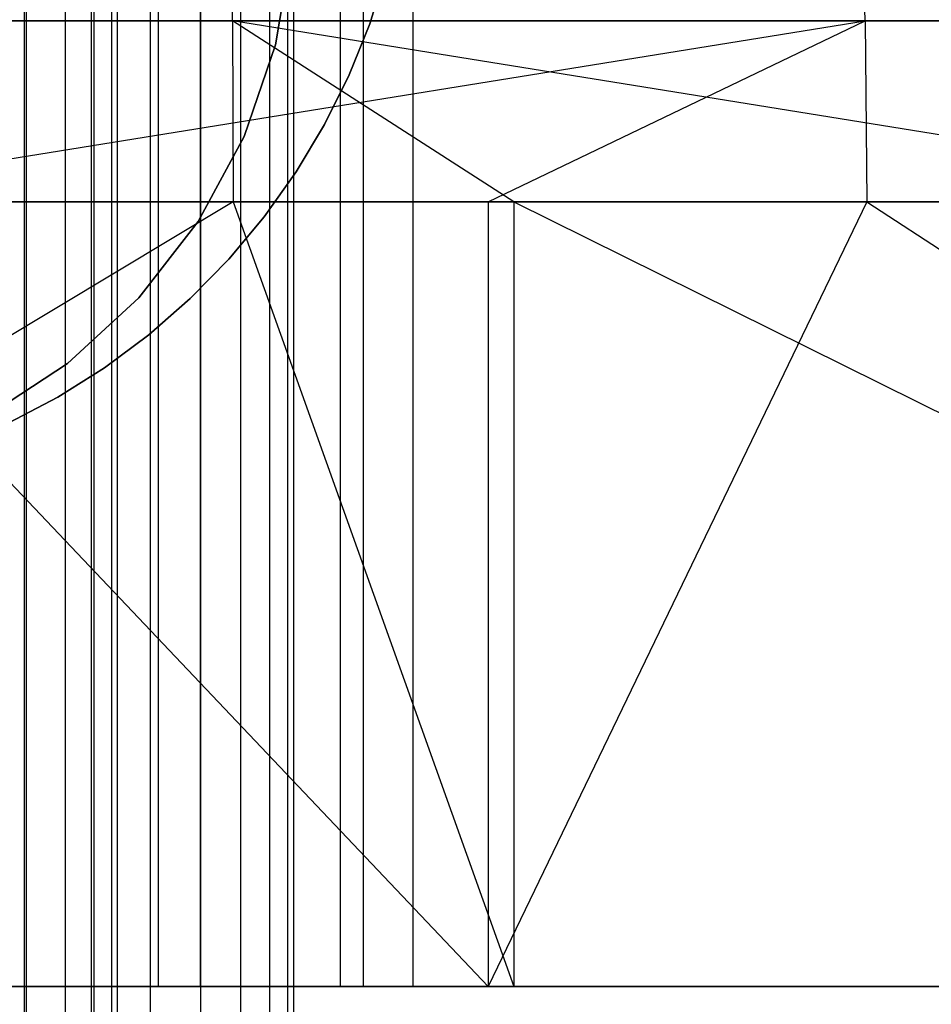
# Model space of a CAD drawing. Extents: x -172 to 172, y -29 to 28.
# Tile 475 of 656: x 2.66 to 10.45, y 7.45 to 15.85. Entities that reach past the tile are written whole.
import ezdxf

# ---------------------------------------------------------------- set-up
doc = ezdxf.new("R2010")
doc.units = 0
doc.header["$LTSCALE"] = 25.4
doc.layers.get('0').update_dxf_attribs({"linetype": 'CONTINUOUS'})

# ---------------------------------------------------------------- blocks, each defined once
blk = doc.blocks.new('RYFLO_AURA_STL')
at = {"color": 0}
for p, q in [((2.7032, 22.5, -1247.4564), (2.7032, -22.5, -1247.4564)), ((2.7032, 22.5, -1247.4564), (2.7032, -22.5, -1247.4564)), ((2.7032, 22.5, -1239.0438), (2.7032, -22.5, -1239.0438)), ((2.7032, 22.5, -1239.0438), (2.7032, -22.5, -1239.0438)), ((2.7231, -22.5, -1245.4489), (2.7231, 22.5, -1245.4489)), ((2.7231, -22.5, -1245.4489), (2.7231, 22.5, -1245.4489)), ((2.7231, -22.5, -1241.0514), (2.7231, 22.5, -1241.0514)), ((2.7231, -22.5, -1241.0514), (2.7231, 22.5, -1241.0514)), ((3.0555, -22.5, -1244.957), (3.0555, 22.5, -1244.957)), ((3.0555, -22.5, -1244.957), (3.0555, 22.5, -1244.957)), ((3.0555, -22.5, -1241.5432), (3.0555, 22.5, -1241.5432)), ((3.0555, -22.5, -1241.5432), (3.0555, 22.5, -1241.5432)), ((3.2743, 22.5, -1247.0289), (3.2743, -22.5, -1247.0289)), ((3.2743, 22.5, -1247.0289), (3.2743, -22.5, -1247.0289)), ((3.2743, 22.5, -1239.4713), (3.2743, -22.5, -1239.4713)), ((3.2743, 22.5, -1239.4713), (3.2743, -22.5, -1239.4713)), ((3.3001, -22.5, -1244.4161), (3.3001, 22.5, -1244.4161)), ((3.3001, -22.5, -1244.4161), (3.3001, 22.5, -1244.4161)), ((3.3001, -22.5, -1242.0841), (3.3001, 22.5, -1242.0841)), ((3.3001, -22.5, -1242.0841), (3.3001, 22.5, -1242.0841)), ((3.4497, -22.5, -1243.8417), (3.4497, 22.5, -1243.8417)), ((3.4497, -22.5, -1243.8417), (3.4497, 22.5, -1243.8417)), ((3.4497, -22.5, -1242.6586), (3.4497, 22.5, -1242.6586)), ((3.4497, -22.5, -1242.6586), (3.4497, 22.5, -1242.6586)), ((3.5, -22.5, -1243.2501), (3.5, 22.5, -1243.2501)), ((3.5, -22.5, -1243.2501), (3.5, 22.5, -1243.2501)), ((3.7787, 22.5, -1246.5244), (3.7787, -22.5, -1246.5244)), ((3.7787, 22.5, -1246.5244), (3.7787, -22.5, -1246.5244)), ((3.7787, 22.5, -1239.9758), (3.7787, -22.5, -1239.9758)), ((3.7787, 22.5, -1239.9758), (3.7787, -22.5, -1239.9758)), ((4.2063, 22.5, -1245.9534), (4.2063, -22.5, -1245.9534)), ((4.2063, 22.5, -1245.9534), (4.2063, -22.5, -1245.9534)), ((4.2063, 22.5, -1240.5469), (4.2063, -22.5, -1240.5469)), ((4.2063, 22.5, -1240.5469), (4.2063, -22.5, -1240.5469)), ((4.5482, 22.5, -1245.3271), (4.5482, -22.5, -1245.3271)), ((4.5482, 22.5, -1245.3271), (4.5482, -22.5, -1245.3271)), ((4.5482, 22.5, -1241.1731), (4.5482, -22.5, -1241.1731)), ((4.5482, 22.5, -1241.1731), (4.5482, -22.5, -1241.1731)), ((4.7975, 22.5, -1244.6588), (4.7975, -22.5, -1244.6588)), ((4.7975, 22.5, -1244.6588), (4.7975, -22.5, -1244.6588)), ((4.7975, 22.5, -1241.8414), (4.7975, -22.5, -1241.8414)), ((4.7975, 22.5, -1241.8414), (4.7975, -22.5, -1241.8414)), ((4.9491, 22.5, -1243.9617), (4.9491, -22.5, -1243.9617)), ((4.9491, 22.5, -1243.9617), (4.9491, -22.5, -1243.9617)), ((4.9491, 22.5, -1242.5386), (4.9491, -22.5, -1242.5386)), ((4.9491, 22.5, -1242.5386), (4.9491, -22.5, -1242.5386)), ((5, 22.5, -1243.2501), (5, -22.5, -1243.2501)), ((5, 22.5, -1243.2501), (5, -22.5, -1243.2501)), ((4.8477, 15.639, -120), (4.9831, 16.4536, -120)), ((4.9831, 16.4536, -119), (4.8477, 15.639, -119)), ((4.9831, 16.4536, -119), (4.8477, 15.639, -119)), ((4.8477, 15.639, -120), (4.9831, 16.4536, -120)), ((5.7921, 16.2691, -120.1403), (5.6514, 15.8195, -120.1403)), ((5.6514, 15.8195, -122.1403), (5.7921, 16.2691, -122.1403)), ((5.7921, 16.2691, -120.1403), (5.6514, 15.8195, -120.1403)), ((5.6514, 15.8195, -122.1403), (5.7921, 16.2691, -122.1403)), ((5.6514, 15.8195, -120.1403), (5.4758, 15.3823, -120.1403)), ((5.4758, 15.3823, -122.1403), (5.6514, 15.8195, -122.1403)), ((5.6514, 15.8195, -120.1403), (5.4758, 15.3823, -120.1403)), ((5.4758, 15.3823, -122.1403), (5.6514, 15.8195, -122.1403)), ((5.6514, 15.8195, -120.1403), (5.6514, 15.8195, -122.1403)), ((5.6514, 15.8195, -120.1403), (5.6514, 15.8195, -122.1403)), ((4.5799, 14.8578, -120), (4.8477, 15.639, -120)), ((4.8477, 15.639, -119), (4.5799, 14.8578, -119)), ((4.8477, 15.639, -119), (4.5799, 14.8578, -119)), ((4.5799, 14.8578, -120), (4.8477, 15.639, -120)), ((4.8477, 15.639, -119), (4.8477, 15.639, -120)), ((4.8477, 15.639, -119), (4.8477, 15.639, -120)), ((5.4758, 15.3823, -120.1403), (5.2665, 14.9602, -120.1403)), ((5.2665, 14.9602, -122.1403), (5.4758, 15.3823, -122.1403)), ((5.4758, 15.3823, -120.1403), (5.2665, 14.9602, -120.1403)), ((5.2665, 14.9602, -122.1403), (5.4758, 15.3823, -122.1403)), ((5.4758, 15.3823, -120.1403), (5.4758, 15.3823, -122.1403)), ((5.4758, 15.3823, -120.1403), (5.4758, 15.3823, -122.1403)), ((5.2665, 14.9602, -120.1403), (5.0247, 14.5559, -120.1403)), ((5.0247, 14.5559, -122.1403), (5.2665, 14.9602, -122.1403)), ((5.2665, 14.9602, -120.1403), (5.0247, 14.5559, -120.1403)), ((5.0247, 14.5559, -122.1403), (5.2665, 14.9602, -122.1403)), ((5.2665, 14.9602, -120.1403), (5.2665, 14.9602, -122.1403)), ((5.2665, 14.9602, -120.1403), (5.2665, 14.9602, -122.1403)), ((4.1873, 14.1313, -120), (4.5799, 14.8578, -120)), ((4.5799, 14.8578, -119), (4.1873, 14.1313, -119)), ((4.5799, 14.8578, -119), (4.1873, 14.1313, -119)), ((4.1873, 14.1313, -120), (4.5799, 14.8578, -120)), ((4.5799, 14.8578, -119), (4.5799, 14.8578, -120)), ((4.5799, 14.8578, -119), (4.5799, 14.8578, -120)), ((5.0247, 14.5559, -120.1403), (4.752, 14.1718, -120.1403)), ((4.752, 14.1718, -122.1403), (5.0247, 14.5559, -122.1403)), ((5.0247, 14.5559, -120.1403), (4.752, 14.1718, -120.1403)), ((4.752, 14.1718, -122.1403), (5.0247, 14.5559, -122.1403)), ((5.0247, 14.5559, -120.1403), (5.0247, 14.5559, -122.1403)), ((5.0247, 14.5559, -120.1403), (5.0247, 14.5559, -122.1403)), ((3.6804, 13.4794, -120), (4.1873, 14.1313, -120)), ((4.1873, 14.1313, -119), (3.6804, 13.4794, -119)), ((4.1873, 14.1313, -119), (3.6804, 13.4794, -119)), ((3.6804, 13.4794, -120), (4.1873, 14.1313, -120)), ((4.1873, 14.1313, -120), (4.1873, 14.1313, -119)), ((4.1873, 14.1313, -120), (4.1873, 14.1313, -119)), ((4.752, 14.1718, -120.1403), (4.4499, 13.8102, -120.1403)), ((4.4499, 13.8102, -122.1403), (4.752, 14.1718, -122.1403)), ((4.752, 14.1718, -120.1403), (4.4499, 13.8102, -120.1403)), ((4.4499, 13.8102, -122.1403), (4.752, 14.1718, -122.1403)), ((4.752, 14.1718, -120.1403), (4.752, 14.1718, -122.1403)), ((4.752, 14.1718, -120.1403), (4.752, 14.1718, -122.1403)), ((4.4499, 13.8102, -120.1403), (4.1204, 13.4735, -120.1403)), ((4.1204, 13.4735, -122.1403), (4.4499, 13.8102, -122.1403)), ((4.4499, 13.8102, -120.1403), (4.1204, 13.4735, -120.1403)), ((4.1204, 13.4735, -122.1403), (4.4499, 13.8102, -122.1403)), ((4.4499, 13.8102, -120.1403), (4.4499, 13.8102, -122.1403)), ((4.4499, 13.8102, -120.1403), (4.4499, 13.8102, -122.1403)), ((3.0732, 12.9198, -120), (3.6804, 13.4794, -120)), ((3.6804, 13.4794, -119), (3.0732, 12.9198, -119)), ((3.6804, 13.4794, -119), (3.0732, 12.9198, -119)), ((3.0732, 12.9198, -120), (3.6804, 13.4794, -120)), ((3.6804, 13.4794, -119), (3.6804, 13.4794, -120)), ((3.6804, 13.4794, -119), (3.6804, 13.4794, -120)), ((4.1204, 13.4735, -120.1403), (3.7655, 13.1637, -120.1403)), ((3.7655, 13.1637, -122.1403), (4.1204, 13.4735, -122.1403)), ((4.1204, 13.4735, -120.1403), (3.7655, 13.1637, -120.1403)), ((3.7655, 13.1637, -122.1403), (4.1204, 13.4735, -122.1403)), ((4.1204, 13.4735, -120.1403), (4.1204, 13.4735, -122.1403)), ((4.1204, 13.4735, -120.1403), (4.1204, 13.4735, -122.1403)), ((3.7655, 13.1637, -120.1403), (3.3874, 12.8826, -120.1403)), ((3.3874, 12.8826, -122.1403), (3.7655, 13.1637, -122.1403)), ((3.7655, 13.1637, -120.1403), (3.3874, 12.8826, -120.1403)), ((3.3874, 12.8826, -122.1403), (3.7655, 13.1637, -122.1403)), ((3.7655, 13.1637, -120.1403), (3.7655, 13.1637, -122.1403)), ((3.7655, 13.1637, -120.1403), (3.7655, 13.1637, -122.1403)), ((2.3821, 12.4677, -120), (3.0732, 12.9198, -120)), ((3.0732, 12.9198, -119), (2.3821, 12.4677, -119)), ((3.0732, 12.9198, -119), (2.3821, 12.4677, -119)), ((2.3821, 12.4677, -120), (3.0732, 12.9198, -120)), ((3.3874, 12.8826, -120.1403), (2.9884, 12.6321, -120.1403)), ((2.9884, 12.6321, -122.1403), (3.3874, 12.8826, -122.1403)), ((3.3874, 12.8826, -120.1403), (2.9884, 12.6321, -120.1403)), ((2.9884, 12.6321, -122.1403), (3.3874, 12.8826, -122.1403)), ((3.0732, 12.9198, -119), (3.0732, 12.9198, -120)), ((3.0732, 12.9198, -119), (3.0732, 12.9198, -120)), ((3.3874, 12.8826, -120.1403), (3.3874, 12.8826, -122.1403)), ((3.3874, 12.8826, -120.1403), (3.3874, 12.8826, -122.1403)), ((2.9884, 12.6321, -120.1403), (2.571, 12.4137, -120.1403)), ((2.571, 12.4137, -122.1403), (2.9884, 12.6321, -122.1403)), ((2.9884, 12.6321, -120.1403), (2.571, 12.4137, -120.1403)), ((2.571, 12.4137, -122.1403), (2.9884, 12.6321, -122.1403)), ((2.9884, 12.6321, -120.1403), (2.9884, 12.6321, -122.1403)), ((2.9884, 12.6321, -120.1403), (2.9884, 12.6321, -122.1403))]:
    blk.add_line(p, q, dxfattribs=at)

msp = doc.modelspace()

# ---------------------------------------------------------------- linework, layer by layer
at = {"color": 0}
for p, q in [((3.8497, 7.5997, -1238.6154), (3.8497, 19.2997, -1238.6154)), ((3.8497, 7.5997, -1238.6154), (3.8497, 19.2997, -1238.6154)), ((4.2069, 7.5997, -1247.5631), (4.2069, 19.2997, -1247.5631)), ((4.2069, 7.5997, -1247.5631), (4.2069, 19.2997, -1247.5631)), ((5.402, 7.5997, -1240.5819), (5.402, 19.2997, -1240.5819)), ((5.402, 7.5997, -1240.5819), (5.402, 19.2997, -1240.5819)), ((5.5975, 7.5997, -1245.4791), (5.5975, 19.2997, -1245.4791)), ((5.5975, 7.5997, -1245.4791), (5.5975, 19.2997, -1245.4791)), ((6.0202, 19.2997, -1243.0098), (6.0202, 7.5997, -1243.0098)), ((6.0202, 19.2997, -1243.0098), (6.0202, 7.5997, -1243.0098)), ((4.4795, 15.8448, -1415.4471), (4.461, 17.2386, -1414.7372)), ((4.4795, 15.8448, -1415.4471), (4.461, 17.2386, -1414.7372)), ((9.8816, 15.8448, -1071.2784), (9.8408, 17.2386, -1071.9875)), ((9.8816, 15.8448, -1071.2784), (9.8408, 17.2386, -1071.9875)), ((4.4795, 15.8448, -1415.4471), (-5.0972, 15.8448, -1415.4299)), ((4.4795, 15.8448, -1415.4471), (-5.0972, 15.8448, -1415.4299)), ((0.309, 15.8448, -1070.9951), (9.8816, 15.8448, -1071.2784)), ((0.309, 15.8448, -1070.9951), (9.8816, 15.8448, -1071.2784)), ((0.3094, 14.2997, -1070.7504), (9.8816, 15.8448, -1071.2784)), ((0.3094, 14.2997, -1070.7504), (9.8816, 15.8448, -1071.2784)), ((14.0424, 15.8448, -1414.9321), (4.4795, 15.8448, -1415.4471)), ((14.0623, 14.2997, -1415.176), (4.4795, 15.8448, -1415.4471)), ((6.8824, 14.2997, -1415.6128), (4.4795, 15.8448, -1415.4471)), ((14.0623, 14.2997, -1415.176), (4.4795, 15.8448, -1415.4471)), ((14.0424, 15.8448, -1414.9321), (4.4795, 15.8448, -1415.4471)), ((6.8824, 14.2997, -1415.6128), (4.4795, 15.8448, -1415.4471)), ((4.4795, 15.8448, -1415.4471), (4.4858, 14.2997, -1415.6918)), ((4.4795, 15.8448, -1415.4471), (4.4858, 14.2997, -1415.6918)), ((6.6622, 14.2997, -1070.8788), (9.8816, 15.8448, -1071.2784)), ((6.6622, 14.2997, -1070.8788), (9.8816, 15.8448, -1071.2784)), ((9.8816, 15.8448, -1071.2784), (19.4236, 15.8448, -1072.0935)), ((9.8816, 15.8448, -1071.2784), (19.4236, 15.8448, -1072.0935)), ((9.8816, 15.8448, -1071.2784), (9.8956, 14.2997, -1071.0342)), ((9.8816, 15.8448, -1071.2784), (9.8956, 14.2997, -1071.0342)), ((4.4858, 14.2997, -1415.6918), (-6.6622, 7.5997, -1415.6215)), ((4.4858, 14.2997, -1415.6918), (-6.6622, 7.5997, -1415.6215)), ((-5.1045, 14.2997, -1415.6746), (4.4858, 14.2997, -1415.6918)), ((-5.1045, 14.2997, -1415.6746), (4.4858, 14.2997, -1415.6918)), ((6.6622, 7.5997, -1070.8788), (0.3094, 14.2997, -1070.7504)), ((6.6622, 14.2997, -1070.8788), (0.3094, 14.2997, -1070.7504)), ((6.6622, 7.5997, -1070.8788), (0.3094, 14.2997, -1070.7504)), ((6.6622, 14.2997, -1070.8788), (0.3094, 14.2997, -1070.7504)), ((4.4858, 14.2997, -1415.6918), (6.8824, 7.5997, -1415.6128)), ((4.4858, 14.2997, -1415.6918), (6.8824, 7.5997, -1415.6128)), ((4.4858, 14.2997, -1415.6918), (6.8824, 14.2997, -1415.6128)), ((4.4858, 14.2997, -1415.6918), (6.8824, 14.2997, -1415.6128)), ((6.6622, 14.2997, -1070.8788), (6.6622, 7.5997, -1070.8788)), ((9.8956, 14.2997, -1071.0342), (6.6622, 7.5997, -1070.8788)), ((9.8956, 14.2997, -1071.0342), (6.6622, 14.2997, -1070.8788)), ((6.6622, 14.2997, -1070.8788), (6.6622, 7.5997, -1070.8788)), ((9.8956, 14.2997, -1071.0342), (6.6622, 7.5997, -1070.8788)), ((9.8956, 14.2997, -1071.0342), (6.6622, 14.2997, -1070.8788)), ((6.8824, 14.2997, -1415.6128), (6.8824, 7.5997, -1415.6128)), ((6.8824, 14.2997, -1415.6128), (20.3846, 7.5997, -1414.5414)), ((6.8824, 14.2997, -1415.6128), (6.8824, 7.5997, -1415.6128)), ((6.8824, 14.2997, -1415.6128), (20.3846, 7.5997, -1414.5414)), ((6.8824, 14.2997, -1415.6128), (14.0623, 14.2997, -1415.176)), ((6.8824, 14.2997, -1415.6128), (14.0623, 14.2997, -1415.176)), ((19.4512, 14.2997, -1071.8503), (9.8956, 14.2997, -1071.0342)), ((9.8956, 14.2997, -1071.0342), (20.1658, 7.5997, -1071.9329)), ((9.8956, 14.2997, -1071.0342), (20.1658, 7.5997, -1071.9329)), ((19.4512, 14.2997, -1071.8503), (9.8956, 14.2997, -1071.0342)), ((6.6622, 7.5997, -1070.8788), (-6.8824, 7.5997, -1070.8875)), ((6.6622, 7.5997, -1070.8788), (-6.8824, 7.5997, -1070.8875)), ((-6.6622, 7.5997, -1415.6215), (6.8824, 7.5997, -1415.6128)), ((-6.6622, 7.5997, -1415.6215), (6.8824, 7.5997, -1415.6128)), ((1.6317, 7.5997, -1237.4503), (3.8497, 7.5997, -1238.6154)), ((1.6317, 7.5997, -1237.4503), (3.8497, 7.5997, -1238.6154)), ((4.2069, 7.5997, -1247.5631), (2.089, 7.5997, -1248.9014)), ((4.2069, 7.5997, -1247.5631), (2.089, 7.5997, -1248.9014)), ((3.8497, 7.5997, -1238.6154), (5.402, 7.5997, -1240.5819)), ((3.8497, 7.5997, -1238.6154), (5.402, 7.5997, -1240.5819)), ((5.5975, 7.5997, -1245.4791), (4.2069, 7.5997, -1247.5631)), ((5.5975, 7.5997, -1245.4791), (4.2069, 7.5997, -1247.5631)), ((5.402, 7.5997, -1240.5819), (6.0202, 7.5997, -1243.0098)), ((5.402, 7.5997, -1240.5819), (6.0202, 7.5997, -1243.0098)), ((6.0202, 7.5997, -1243.0098), (5.5975, 7.5997, -1245.4791)), ((6.0202, 7.5997, -1243.0098), (5.5975, 7.5997, -1245.4791)), ((20.1658, 7.5997, -1071.9329), (6.6622, 7.5997, -1070.8788)), ((20.1658, 7.5997, -1071.9329), (6.6622, 7.5997, -1070.8788)), ((6.8824, 7.5997, -1415.6128), (20.3846, 7.5997, -1414.5414)), ((6.8824, 7.5997, -1415.6128), (20.3846, 7.5997, -1414.5414))]:
    msp.add_line(p, q, dxfattribs=at)

# ---------------------------------------------------------------- block references
msp.add_blockref('RYFLO_AURA_STL', (0, 0), dxfattribs=at)

doc.saveas('drawing.dxf')
